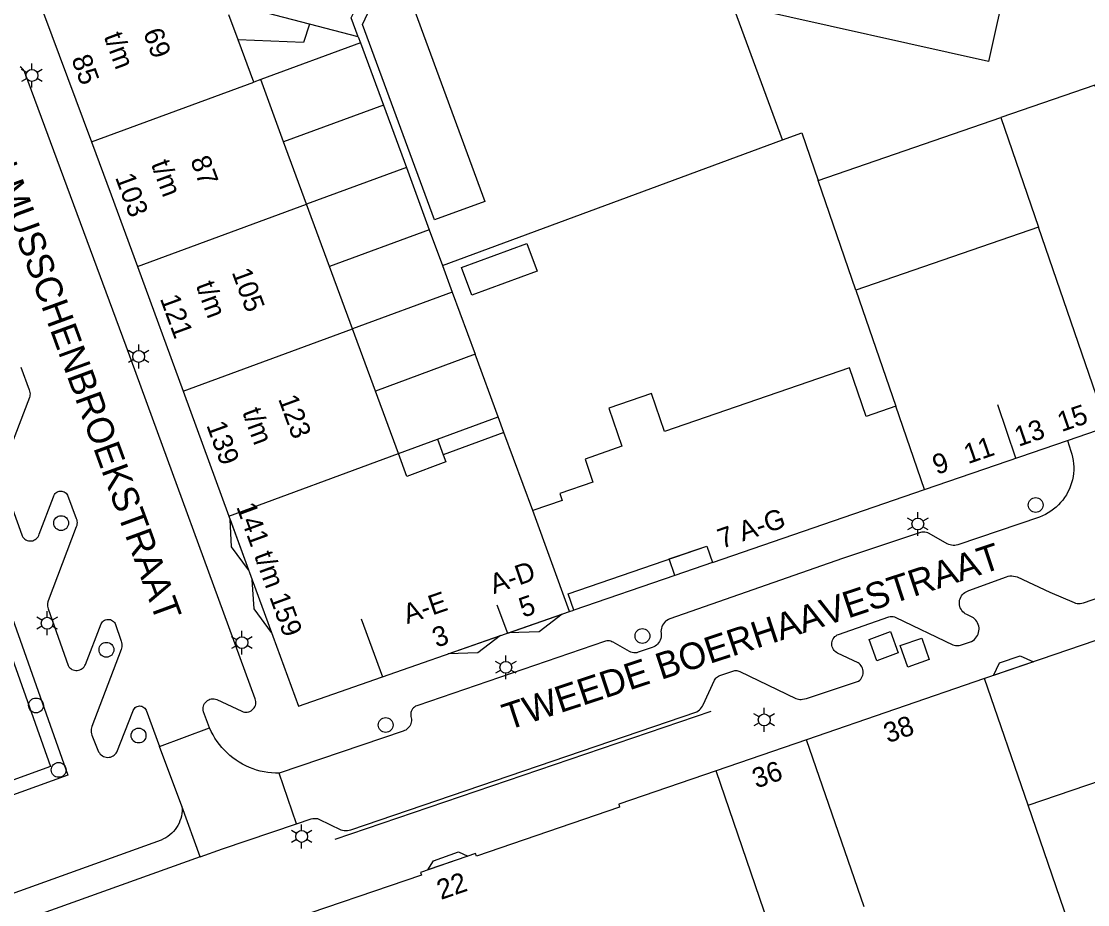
# Model space of a CAD drawing. Extents: x 122462 to 123306, y 485548 to 486417.
# Drawn here: x 122543.2 to 122623.8, y 485773.2 to 485839.9 of the extents above; entities that cross this region are included whole.
import ezdxf

# ---------------------------------------------------------------- set-up
doc = ezdxf.new("R2010")
doc.units = 0
for name, color, linetype in [('B-WE-IE-MEUBILAIR_WEGMEUBILAIR_VERKEERSBORD-S', 7, 'Continuous'), ('Level 1', 7, 'Continuous'), ('Level 10', 7, 'Continuous'), ('Level 17', 7, 'Continuous'), ('Level 19', 7, 'Continuous'), ('Level 2', 7, 'Continuous'), ('Level 22', 7, 'Continuous'), ('Level 24', 7, 'Continuous'), ('Level 4', 7, 'Continuous'), ('Level 42', 7, 'Continuous'), ('Level 45', 7, 'Continuous'), ('Level 50', 7, 'Continuous'), ('Level 53', 7, 'Continuous'), ('N werkgrens', 7, 'Continuous'), ('N-WE-AL-T25', 7, 'Continuous'), ('N-WE-GR-BOOM_DOORWORTELBARE RUIMTE-G', 7, 'Continuous')]:
    doc.layers.add(name, color=color, linetype=linetype)

msp = doc.modelspace()

# ---------------------------------------------------------------- linework, layer by layer
at = {"layer": 'Level 1'}
for p, q in [((122559.59, 485838.478), (122558.901, 485840.349)), ((122560.77, 485835.277), (122559.59, 485838.478)), ((122561.299, 485835.472), (122560.77, 485835.277)), ((122563.031, 485830.771), (122561.299, 485835.472)), ((122617.208, 485832.614), (122620.063, 485824.326)), ((122564.766, 485826.061), (122563.031, 485830.771)), ((122566.498, 485821.36), (122564.766, 485826.061)), ((122620.063, 485824.326), (122606.271, 485819.574)), ((122551.983, 485821.351), (122555.439, 485811.934)), ((122568.234, 485816.648), (122566.498, 485821.36)), ((122606.271, 485819.574), (122609.291, 485810.81)), ((122569.966, 485811.947), (122568.234, 485816.648)), ((122555.439, 485811.934), (122558.897, 485802.507)), ((122571.706, 485807.226), (122569.966, 485811.947)), ((122622.246, 485808.207), (122625.259, 485809.239)), ((122579.676, 485808.83), (122575.095, 485807.142)), ((122581.851, 485802.93), (122579.676, 485808.83)), ((122611.459, 485804.509), (122622.246, 485808.207)), ((122584.64, 485795.299), (122584.954, 485795.401)), ((122624.403, 485793.12), (122615.979, 485790.239)), ((122615.979, 485790.239), (122602.549, 485785.62)), ((122602.549, 485785.62), (122595.705, 485783.261)), ((122622.308, 485771.864), (122619.273, 485780.677))]:
    msp.add_line(p, q, dxfattribs=at)
for points in [[(122546.889, 485845.419), (122544.88, 485840.66), (122544.88, 485840.489), (122548.508, 485830.759)], [(122633.776, 485812.174), (122633.562, 485812.799), (122633.411, 485812.748), (122629.727, 485823.472), (122624.31, 485835.061), (122617.208, 485832.614)], [(122548.508, 485830.759), (122549.989, 485826.779), (122551.983, 485821.351)], [(122609.291, 485810.81), (122607.042, 485810.035), (122605.779, 485813.701), (122591.812, 485808.889), (122590.818, 485811.775), (122587.595, 485810.664), (122588.589, 485807.778), (122585.805, 485806.819), (122586.404, 485805.081), (122583.892, 485804.215), (122584.071, 485803.695), (122581.851, 485802.93)], [(122575.095, 485807.142), (122575.295, 485806.599), (122572.338, 485805.51), (122571.706, 485807.226)], [(122584.954, 485795.401), (122584.524, 485796.649), (122595.002, 485800.25), (122595.429, 485798.999), (122611.459, 485804.509)], [(122558.897, 485802.507), (122564.16, 485788.16), (122584.64, 485795.299)], [(122595.705, 485783.261), (122588.35, 485780.749), (122588.42, 485780.539), (122577.601, 485776.821), (122577.531, 485777.031), (122573.371, 485775.601), (122573.443, 485775.393), (122562.65, 485771.719), (122562.57, 485771.939), (122555.33, 485769.42), (122555.347, 485769.372), (122554.835, 485769.176)], [(122619.273, 485780.677), (122624.837, 485782.58), (122625.179, 485781.58), (122628.017, 485782.551)]]:
    msp.add_lwpolyline(points, dxfattribs=at)
at = {"layer": 'Level 10'}
for points in [[(122560.385, 485798.453), (122559.094, 485800.197), (122558.994, 485802.244), (122560.385, 485798.453)], [(122592.594, 485798.026), (122592.166, 485799.275), (122595.002, 485800.25), (122595.429, 485798.999), (122592.594, 485798.026)], [(122562.118, 485793.73), (122560.794, 485795.514), (122560.66, 485797.702), (122562.118, 485793.73)], [(122580.046, 485793.699), (122584.079, 485795.105), (122582.34, 485793.768), (122580.046, 485793.699)], [(122575.454, 485792.098), (122579.425, 485793.482), (122577.708, 485792.175), (122575.454, 485792.098)], [(122616.657, 485790.472), (122617.13, 485791.436), (122618.682, 485791.946), (122619.676, 485791.504), (122616.657, 485790.472)], [(122573.935, 485775.795), (122574.363, 485776.484), (122576.242, 485777.16), (122576.96, 485776.835), (122573.935, 485775.795)]]:
    msp.add_lwpolyline(points, dxfattribs=at)
at = {"layer": 'Level 17'}
for p, q in [((122553.649, 485785.113), (122557.439, 485786.507)), ((122555.35, 485780.611), (122553.649, 485785.113)), ((122563.992, 485779.259), (122562.705, 485783.088)), ((122556.723, 485776.778), (122555.35, 485780.611))]:
    msp.add_line(p, q, dxfattribs=at)
for points in [[(122557.439, 485786.507), (122557.356, 485786.712), (122556.978, 485787.74), (122556.954, 485787.843), (122556.946, 485787.949), (122556.952, 485788.055), (122556.973, 485788.158), (122557.008, 485788.258), (122557.057, 485788.352), (122557.119, 485788.438), (122557.193, 485788.515), (122557.276, 485788.58), (122557.368, 485788.633), (122557.466, 485788.672), (122557.569, 485788.697), (122557.675, 485788.708), (122557.78, 485788.703), (122557.885, 485788.684), (122557.985, 485788.65), (122559.882, 485787.778), (122559.979, 485787.74), (122560.08, 485787.715), (122560.184, 485787.706), (122560.288, 485787.711), (122560.39, 485787.73), (122560.488, 485787.764), (122560.581, 485787.811), (122560.666, 485787.871), (122560.742, 485787.942), (122560.807, 485788.023), (122560.861, 485788.113), (122560.9, 485788.209), (122560.926, 485788.31), (122560.938, 485788.413), (122560.935, 485788.517), (122560.917, 485788.62), (122560.885, 485788.719), (122551.134, 485815.329), (122543.48, 485835.998), (122543.433, 485836.103), (122543.374, 485836.2), (122543.303, 485836.29), (122543.221, 485836.37), (122543.129, 485836.438)], [(122543.169, 485813.762), (122543.806, 485812.041), (122543.84, 485811.948), (122543.862, 485811.851), (122543.872, 485811.752), (122543.868, 485811.652), (122543.852, 485811.554), (122543.823, 485811.459), (122541.734, 485806)], [(122622.246, 485808.207), (122622.516, 485807.422), (122622.588, 485807.188), (122622.646, 485806.951), (122622.688, 485806.71), (122622.716, 485806.467), (122622.729, 485806.222), (122622.726, 485805.978), (122622.708, 485805.734), (122622.675, 485805.491), (122622.627, 485805.252), (122622.565, 485805.015), (122622.488, 485804.783), (122622.396, 485804.556), (122622.291, 485804.336), (122622.172, 485804.122), (122622.04, 485803.916), (122621.896, 485803.718), (122621.739, 485803.53), (122621.571, 485803.352), (122621.393, 485803.185), (122621.204, 485803.029), (122621.007, 485802.885), (122620.8, 485802.754), (122620.586, 485802.636), (122620.365, 485802.531), (122620.138, 485802.44), (122613.966, 485800.341), (122613.853, 485800.309), (122613.737, 485800.292), (122613.62, 485800.289), (122613.504, 485800.301), (122613.39, 485800.328), (122613.28, 485800.368), (122613.176, 485800.422), (122611.817, 485801.199), (122611.713, 485801.246), (122611.603, 485801.279), (122611.49, 485801.298), (122611.376, 485801.302), (122611.262, 485801.291), (122611.15, 485801.266), (122605.264, 485799.309), (122592.215, 485794.747), (122592.099, 485794.699), (122591.991, 485794.637), (122591.891, 485794.562), (122591.801, 485794.474), (122591.723, 485794.377), (122591.657, 485794.27), (122591.606, 485794.156), (122591.569, 485794.036), (122591.547, 485793.913), (122591.541, 485793.788), (122591.559, 485793.658), (122591.561, 485793.526), (122591.548, 485793.395), (122591.52, 485793.267), (122591.478, 485793.142), (122591.425, 485793.035), (122591.359, 485792.935), (122591.282, 485792.844), (122591.195, 485792.763), (122591.099, 485792.693), (122590.994, 485792.634), (122590.884, 485792.589), (122589.817, 485792.222), (122589.708, 485792.193), (122589.596, 485792.179), (122589.483, 485792.182), (122589.371, 485792.199), (122589.263, 485792.233), (122589.161, 485792.281), (122587.921, 485792.982), (122587.834, 485793.025), (122587.743, 485793.057), (122587.649, 485793.077), (122587.552, 485793.086), (122587.456, 485793.083), (122587.36, 485793.068), (122587.267, 485793.042), (122573.18, 485788.218), (122573.083, 485788.187), (122572.992, 485788.144), (122572.908, 485788.087), (122572.832, 485788.02), (122572.767, 485787.943), (122572.713, 485787.857), (122572.672, 485787.765), (122572.644, 485787.667), (122572.63, 485787.567), (122572.63, 485787.376), (122572.662, 485787.273), (122572.68, 485787.167), (122572.684, 485787.059), (122572.674, 485786.951), (122572.65, 485786.846), (122572.613, 485786.745), (122572.563, 485786.649), (122572.501, 485786.561), (122572.427, 485786.482)], [(122541.727, 485805.379), (122543.239, 485801.104), (122543.279, 485801.008), (122543.333, 485800.92), (122543.4, 485800.84), (122543.478, 485800.771), (122543.565, 485800.715), (122543.66, 485800.672), (122543.76, 485800.644), (122543.863, 485800.631), (122543.967, 485800.634), (122544.07, 485800.652), (122544.168, 485800.685), (122544.26, 485800.733), (122544.345, 485800.794), (122544.419, 485800.867), (122544.481, 485800.95), (122544.531, 485801.041), (122544.566, 485801.139), (122545.64, 485803.958), (122545.668, 485804.046), (122545.71, 485804.129), (122545.765, 485804.204), (122545.832, 485804.268), (122545.908, 485804.321), (122545.991, 485804.361), (122546.08, 485804.387), (122546.172, 485804.398), (122546.265, 485804.394), (122546.356, 485804.375), (122546.442, 485804.342), (122546.522, 485804.295), (122546.593, 485804.235), (122546.654, 485804.165), (122546.702, 485804.086), (122547.365, 485802.335), (122547.397, 485802.231), (122547.417, 485802.124), (122547.423, 485802.016), (122547.416, 485801.907), (122547.397, 485801.801), (122547.364, 485801.697), (122545.242, 485796.122), (122545.21, 485796.022), (122545.191, 485795.918), (122545.183, 485795.813), (122545.188, 485795.708)], [(122520.38, 485773.439), (122512.886, 485794.596), (122539.224, 485804.105), (122546.718, 485782.948), (122520.38, 485773.439)], [(122615.57, 485794.082), (122615.551, 485794.204), (122615.517, 485794.323), (122615.469, 485794.437), (122615.409, 485794.544), (122615.336, 485794.644), (122615.253, 485794.735), (122615.159, 485794.815), (122615.057, 485794.884), (122614.639, 485795.073), (122614.535, 485795.13), (122614.439, 485795.199), (122614.352, 485795.28), (122614.276, 485795.37), (122614.211, 485795.469), (122614.159, 485795.576), (122614.12, 485795.688), (122614.096, 485795.803), (122614.085, 485795.921), (122614.089, 485796.04), (122614.108, 485796.157), (122614.141, 485796.27), (122614.187, 485796.379), (122614.246, 485796.482), (122614.318, 485796.576), (122614.4, 485796.661), (122614.492, 485796.736), (122614.593, 485796.798), (122614.7, 485796.848), (122614.813, 485796.884), (122617.641, 485797.928), (122617.773, 485797.965), (122617.909, 485797.986), (122618.046, 485797.991), (122618.182, 485797.98), (122618.317, 485797.953), (122618.447, 485797.911), (122620.917, 485796.772), (122622.749, 485795.975), (122622.863, 485795.937), (122622.981, 485795.914), (122623.101, 485795.904), (122623.221, 485795.909), (122623.34, 485795.928), (122623.456, 485795.961), (122628.489, 485797.693)], [(122545.188, 485795.708), (122545.205, 485795.604), (122545.234, 485795.503), (122546.744, 485791.216), (122546.802, 485791.131), (122546.871, 485791.056), (122546.95, 485790.99), (122547.037, 485790.936), (122547.13, 485790.895), (122547.229, 485790.867), (122547.33, 485790.854), (122547.433, 485790.854), (122547.534, 485790.868), (122547.633, 485790.897), (122547.726, 485790.939), (122547.813, 485790.993), (122547.891, 485791.059), (122547.96, 485791.135), (122548.017, 485791.22), (122548.062, 485791.312), (122549.252, 485794.37), (122549.297, 485794.451), (122549.354, 485794.524), (122549.421, 485794.587), (122549.498, 485794.638), (122549.583, 485794.677), (122549.672, 485794.702), (122549.764, 485794.712), (122549.856, 485794.707), (122549.947, 485794.688), (122550.033, 485794.655), (122550.113, 485794.609), (122550.185, 485794.55), (122550.246, 485794.481), (122550.296, 485794.403), (122550.762, 485793.052), (122550.791, 485792.952), (122550.807, 485792.849), (122550.812, 485792.745), (122550.804, 485792.641), (122550.784, 485792.538), (122550.753, 485792.439), (122548.543, 485786.626), (122548.51, 485786.519), (122548.49, 485786.409), (122548.484, 485786.297), (122548.492, 485786.185), (122548.514, 485786.075), (122548.549, 485785.969), (122549.056, 485784.715), (122549.111, 485784.625), (122549.177, 485784.543), (122549.253, 485784.47), (122549.339, 485784.409), (122549.432, 485784.359), (122549.531, 485784.323), (122549.634, 485784.3), (122549.739, 485784.291), (122549.844, 485784.296), (122549.948, 485784.316), (122550.048, 485784.349), (122550.143, 485784.395), (122550.231, 485784.454), (122550.31, 485784.524), (122550.378, 485784.604), (122550.436, 485784.692), (122551.642, 485787.753), (122551.667, 485787.837), (122551.706, 485787.916), (122551.757, 485787.987), (122551.82, 485788.049), (122551.892, 485788.1), (122551.971, 485788.137), (122552.056, 485788.161), (122552.143, 485788.171), (122552.231, 485788.166), (122552.317, 485788.146), (122552.398, 485788.112), (122552.472, 485788.065), (122552.538, 485788.007), (122552.592, 485787.938), (122552.635, 485787.861), (122553.649, 485785.113)], [(122563.992, 485779.259), (122565.12, 485779.638), (122565.235, 485779.663), (122565.352, 485779.675), (122565.469, 485779.674), (122565.586, 485779.661), (122565.7, 485779.635), (122567.343, 485778.828), (122567.467, 485778.796), (122567.594, 485778.776), (122567.723, 485778.769), (122567.851, 485778.774), (122567.978, 485778.792), (122568.103, 485778.822), (122594.252, 485787.737), (122594.352, 485787.8), (122594.445, 485787.873), (122594.53, 485787.955), (122594.605, 485788.047), (122594.669, 485788.146), (122594.723, 485788.251), (122595.582, 485790.113), (122595.628, 485790.19), (122595.683, 485790.261), (122595.746, 485790.325), (122595.817, 485790.38), (122595.895, 485790.425), (122595.977, 485790.461), (122596.963, 485790.806), (122597.038, 485790.835), (122597.116, 485790.853), (122597.196, 485790.859), (122597.277, 485790.853), (122597.355, 485790.834), (122597.43, 485790.805), (122597.499, 485790.764), (122601.738, 485788.74), (122601.833, 485788.705), (122601.932, 485788.68), (122602.032, 485788.667), (122602.134, 485788.665), (122602.235, 485788.675), (122602.535, 485788.73), (122606.47, 485790.056), (122606.555, 485790.123), (122606.631, 485790.201), (122606.695, 485790.289), (122606.748, 485790.384), (122606.787, 485790.485), (122606.813, 485790.591), (122606.824, 485790.699), (122606.822, 485790.807), (122606.805, 485790.914), (122606.774, 485791.019), (122606.729, 485791.118), (122606.672, 485791.21), (122606.603, 485791.294), (122606.523, 485791.368), (122606.435, 485791.431), (122604.888, 485792.165), (122604.796, 485792.217), (122604.712, 485792.281), (122604.638, 485792.356), (122604.574, 485792.441), (122604.523, 485792.533), (122604.485, 485792.632), (122604.461, 485792.735), (122604.452, 485792.84), (122604.457, 485792.946), (122604.476, 485793.05), (122604.51, 485793.15), (122604.557, 485793.245), (122604.616, 485793.332), (122604.688, 485793.41), (122604.769, 485793.478), (122604.858, 485793.534), (122604.955, 485793.577), (122608.761, 485794.893), (122608.868, 485794.916), (122608.977, 485794.923), (122609.086, 485794.915), (122609.193, 485794.891), (122609.295, 485794.853), (122613.601, 485792.797), (122613.692, 485792.763), (122613.786, 485792.741), (122613.881, 485792.729), (122613.978, 485792.729), (122614.074, 485792.741), (122614.168, 485792.763), (122615.007, 485793.051), (122615.136, 485793.115), (122615.232, 485793.193), (122615.318, 485793.281), (122615.393, 485793.379), (122615.456, 485793.485), (122615.507, 485793.597), (122615.544, 485793.715), (122615.567, 485793.836), (122615.576, 485793.959), (122615.57, 485794.082)], [(122562.705, 485783.088), (122562.416, 485783.092), (122562.127, 485783.11), (122561.839, 485783.143), (122561.554, 485783.191), (122561.271, 485783.253), (122560.992, 485783.33), (122560.718, 485783.421), (122560.448, 485783.526), (122560.184, 485783.645), (122559.926, 485783.777), (122559.676, 485783.922), (122559.433, 485784.079), (122559.199, 485784.249), (122558.974, 485784.431), (122558.758, 485784.623), (122558.552, 485784.827), (122558.357, 485785.041), (122558.174, 485785.265), (122558.002, 485785.498), (122557.842, 485785.739), (122557.695, 485785.988), (122557.56, 485786.244), (122557.439, 485786.507)], [(122572.427, 485786.482), (122572.344, 485786.413), (122572.253, 485786.355), (122572.155, 485786.31), (122572.052, 485786.278), (122562.705, 485783.088)], [(122555.35, 485780.611), (122555.36, 485780.422), (122555.357, 485780.233), (122555.339, 485780.045), (122555.307, 485779.858), (122555.26, 485779.675), (122555.201, 485779.495), (122555.128, 485779.321), (122555.042, 485779.152), (122554.943, 485778.991), (122554.833, 485778.837), (122554.711, 485778.692), (122554.579, 485778.557), (122554.437, 485778.432), (122554.286, 485778.318), (122554.127, 485778.215), (122553.961, 485778.125), (122553.788, 485778.048), (122513.731, 485763.641)], [(122556.723, 485776.778), (122558.424, 485777.388), (122563.992, 485779.259)], [(122556.723, 485776.778), (122517.869, 485762.854)]]:
    msp.add_lwpolyline(points, dxfattribs=at)
at = {"layer": 'Level 19'}
for p, q in [((122564.979, 485839.658), (122559.851, 485841.002)), ((122568.675, 485838.69), (122564.979, 485839.658)), ((122568.838, 485838.249), (122561.299, 485835.472)), ((122568.675, 485838.69), (122568.838, 485838.249)), ((122568.838, 485838.249), (122570.57, 485833.548)), ((122570.57, 485833.548), (122563.031, 485830.771)), ((122570.57, 485833.548), (122572.305, 485828.838)), ((122603.416, 485827.861), (122617.208, 485832.614)), ((122575.031, 485821.439), (122600.735, 485830.91)), ((122572.305, 485828.838), (122564.766, 485826.061)), ((122572.305, 485828.838), (122574.038, 485824.137)), ((122606.271, 485819.574), (122603.416, 485827.861)), ((122574.038, 485824.137), (122566.498, 485821.36)), ((122574.038, 485824.137), (122575.031, 485821.439)), ((122575.031, 485821.439), (122575.773, 485819.426)), ((122575.773, 485819.426), (122568.234, 485816.648)), ((122575.773, 485819.426), (122577.505, 485814.724)), ((122577.505, 485814.724), (122569.966, 485811.947)), ((122579.245, 485810.003), (122577.505, 485814.724)), ((122574.663, 485808.315), (122579.245, 485810.003)), ((122579.676, 485808.83), (122579.245, 485810.003)), ((122571.706, 485807.226), (122574.663, 485808.315)), ((122574.663, 485808.315), (122575.095, 485807.142))]:
    msp.add_line(p, q, dxfattribs=at)
for points in [[(122568.675, 485838.69), (122568.146, 485840.126), (122568.731, 485841.33)], [(122564.979, 485839.658), (122564.522, 485838.267), (122559.59, 485838.478)], [(122600.735, 485830.91), (122602.182, 485831.443), (122603.416, 485827.861)], [(122520.991, 485774.747), (122514.173, 485793.971), (122538.59, 485802.817), (122545.408, 485783.593), (122520.991, 485774.747)]]:
    msp.add_lwpolyline(points, dxfattribs=at)
at = {"layer": 'Level 2'}
for points in [[(122616.29, 485836.845), (122598.241, 485840.86), (122600.637, 485848.095), (122617.676, 485843.074), (122616.29, 485836.845)], [(122574.438, 485824.874), (122569, 485839.633), (122570.199, 485842.231), (122572.797, 485841.032), (122578.235, 485826.273), (122574.438, 485824.874)]]:
    msp.add_lwpolyline(points, dxfattribs=at)
at = {"layer": 'Level 22'}
msp.add_line((122592.594, 485798.026), (122584.954, 485795.401), dxfattribs=at)
at = {"layer": 'Level 24'}
msp.add_line((122566.922, 485778.102), (122595.324, 485787.785), dxfattribs=at)
at = {"layer": 'Level 4'}
for p, q in [((122548.508, 485830.759), (122560.77, 485835.277)), ((122551.983, 485821.351), (122564.766, 485826.061)), ((122625.259, 485809.239), (122620.063, 485824.326)), ((122555.439, 485811.934), (122568.234, 485816.648)), ((122611.459, 485804.509), (122609.291, 485810.81)), ((122558.897, 485802.507), (122571.706, 485807.226)), ((122584.64, 485795.299), (122581.851, 485802.93)), ((122619.273, 485780.677), (122615.979, 485790.239)), ((122606.89, 485773.012), (122602.549, 485785.62)), ((122599.667, 485771.71), (122595.705, 485783.261))]:
    msp.add_line(p, q, dxfattribs=at)
at = {"layer": 'Level 42'}
for points in [[(122607.852, 485791.587), (122607.267, 485793.202), (122608.882, 485793.787), (122609.467, 485792.172), (122607.852, 485791.587)], [(122610.187, 485791.101), (122609.616, 485792.73), (122611.245, 485793.301), (122611.816, 485791.672), (122610.187, 485791.101)]]:
    msp.add_lwpolyline(points, dxfattribs=at)
at = {"layer": 'Level 45'}
msp.add_lwpolyline([(122577.254, 485819.183), (122576.482, 485821.279), (122581.418, 485823.097), (122582.19, 485821.001), (122577.254, 485819.183)], dxfattribs=at)
at = {"layer": 'Level 50'}
for p, q in [((122544.015, 485836.231), (122544.015, 485836.681)), ((122543.625, 485836.006), (122543.235, 485836.231)), ((122544.794, 485836.231), (122544.404, 485836.006)), ((122543.625, 485835.556), (122543.235, 485835.331)), ((122544.015, 485834.881), (122544.015, 485835.331)), ((122544.794, 485835.331), (122544.404, 485835.556)), ((122551.689, 485814.786), (122551.299, 485815.011)), ((122552.079, 485815.011), (122552.079, 485815.461)), ((122552.858, 485815.011), (122552.468, 485814.786)), ((122551.689, 485814.336), (122551.299, 485814.111)), ((122552.079, 485813.661), (122552.079, 485814.111)), ((122552.858, 485814.111), (122552.468, 485814.336)), ((122610.949, 485802.362), (122610.949, 485802.812)), ((122610.559, 485802.137), (122610.169, 485802.362)), ((122611.728, 485802.362), (122611.338, 485802.137)), ((122610.559, 485801.687), (122610.169, 485801.462)), ((122610.949, 485801.012), (122610.949, 485801.462)), ((122611.728, 485801.462), (122611.338, 485801.687)), ((122544.775, 485794.642), (122544.385, 485794.867)), ((122545.165, 485794.867), (122545.165, 485795.317)), ((122545.944, 485794.867), (122545.554, 485794.642)), ((122544.775, 485794.192), (122544.385, 485793.967)), ((122545.165, 485793.517), (122545.165, 485793.967)), ((122545.944, 485793.967), (122545.554, 485794.192)), ((122559.878, 485793.402), (122559.878, 485793.852)), ((122559.488, 485793.177), (122559.098, 485793.402)), ((122560.657, 485793.402), (122560.267, 485793.177)), ((122559.488, 485792.727), (122559.098, 485792.502)), ((122559.878, 485792.052), (122559.878, 485792.502)), ((122560.657, 485792.502), (122560.267, 485792.727)), ((122579.43, 485791.314), (122579.04, 485791.539)), ((122579.82, 485791.539), (122579.82, 485791.989)), ((122580.599, 485791.539), (122580.209, 485791.314)), ((122579.43, 485790.864), (122579.04, 485790.639)), ((122579.82, 485790.189), (122579.82, 485790.639)), ((122580.599, 485790.639), (122580.209, 485790.864)), ((122598.95, 485787.344), (122598.56, 485787.569)), ((122599.34, 485787.569), (122599.34, 485788.019)), ((122600.119, 485787.569), (122599.729, 485787.344)), ((122598.95, 485786.894), (122598.56, 485786.669)), ((122599.34, 485786.219), (122599.34, 485786.669)), ((122600.119, 485786.669), (122599.729, 485786.894)), ((122564.004, 485778.543), (122563.614, 485778.768)), ((122564.394, 485778.768), (122564.394, 485779.218)), ((122565.173, 485778.768), (122564.783, 485778.543)), ((122564.004, 485778.093), (122563.614, 485777.868)), ((122564.394, 485777.418), (122564.394, 485777.868)), ((122565.173, 485777.868), (122564.783, 485778.093))]:
    msp.add_line(p, q, dxfattribs=at)
for centre in [(122544.015, 485835.781), (122552.079, 485814.561), (122610.949, 485801.912), (122545.165, 485794.417), (122559.878, 485792.952), (122579.82, 485791.089), (122599.34, 485787.119), (122564.394, 485778.318)]:
    msp.add_circle(centre, 0.45, dxfattribs=at)
at = {"layer": 'Level 53'}
for centre in [(122619.849, 485803.346), (122546.222, 485801.98), (122590.14, 485793.459), (122549.644, 485792.414), (122544.323, 485788.211), (122552.07, 485785.939), (122570.746, 485786.731), (122546.036, 485783.343)]:
    msp.add_circle(centre, 0.56, dxfattribs=at)
at = {"layer": 'N werkgrens'}
msp.add_lwpolyline([(122600.735, 485830.91), (122597.129, 485840.696), (122600.057, 485849.346)], dxfattribs=at)
at = {"layer": 'N-WE-AL-T25'}
for p, q in [((122618.361, 485806.876), (122616.981, 485810.902)), ((122579.149, 485795.799), (122579.937, 485793.661)), ((122568.882, 485794.742), (122570.493, 485790.369))]:
    msp.add_line(p, q, dxfattribs=at)

# ---------------------------------------------------------------- texts
at = {"layer": 'B-WE-IE-MEUBILAIR_WEGMEUBILAIR_VERKEERSBORD-S'}
for s, rotation, p in [('t/m', 290.28316, (122549.424, 485838.742)), ('69', 290.28316, (122552.395, 485839.038)), ('85', 290.28316, (122546.973, 485837.035)), ('t/m', 290.28316, (122552.993, 485829.101)), ('87', 290.28316, (122555.964, 485829.398)), ('103', 290.28316, (122550.284, 485828.093)), ('105', 290.14835, (122559.094, 485820.932)), ('t/m', 290.14835, (122556.379, 485819.943)), ('121', 290.14835, (122553.669, 485818.942)), ('123', 290.14835, (122562.603, 485811.366)), ('t/m', 290.14835, (122559.888, 485810.379)), ('15', 18.95385, (122621.805, 485808.849)), ('139', 290.14835, (122557.178, 485809.375)), ('13', 18.95385, (122618.557, 485807.735)), ('11', 18.95385, (122614.739, 485806.427)), ('9', 18.95912, (122612.37, 485805.616)), ('141 t/m 159', 290.14874, (122559.437, 485803.215)), ('7 A-G', 18.96941, (122596.132, 485800.034)), ('A-D', 19.08149, (122578.922, 485796.612)), ('A-E', 19.08149, (122572.375, 485794.346)), ('5', 19.08149, (122581.128, 485794.825)), ('3', 19.08149, (122574.581, 485792.558)), ('38', 18.97486, (122608.678, 485785.35)), ('36', 19.01228, (122598.745, 485781.93)), ('22', 18.93999, (122574.916, 485773.52))]:
    msp.add_text(s, height=1.5, rotation=rotation, dxfattribs=at).set_placement(p)
at = {"layer": 'N-WE-GR-BOOM_DOORWORTELBARE RUIMTE-G'}
for s, rotation, p in [('VAN MUSSCHENBROEKSTRAAT', 290.09669, (122539.233, 485833.343)), ('TWEEDE BOERHAAVESTRAAT', 18.19215, (122579.971, 485786.325))]:
    msp.add_text(s, height=2, rotation=rotation, dxfattribs=at).set_placement(p)

doc.saveas('drawing.dxf')
